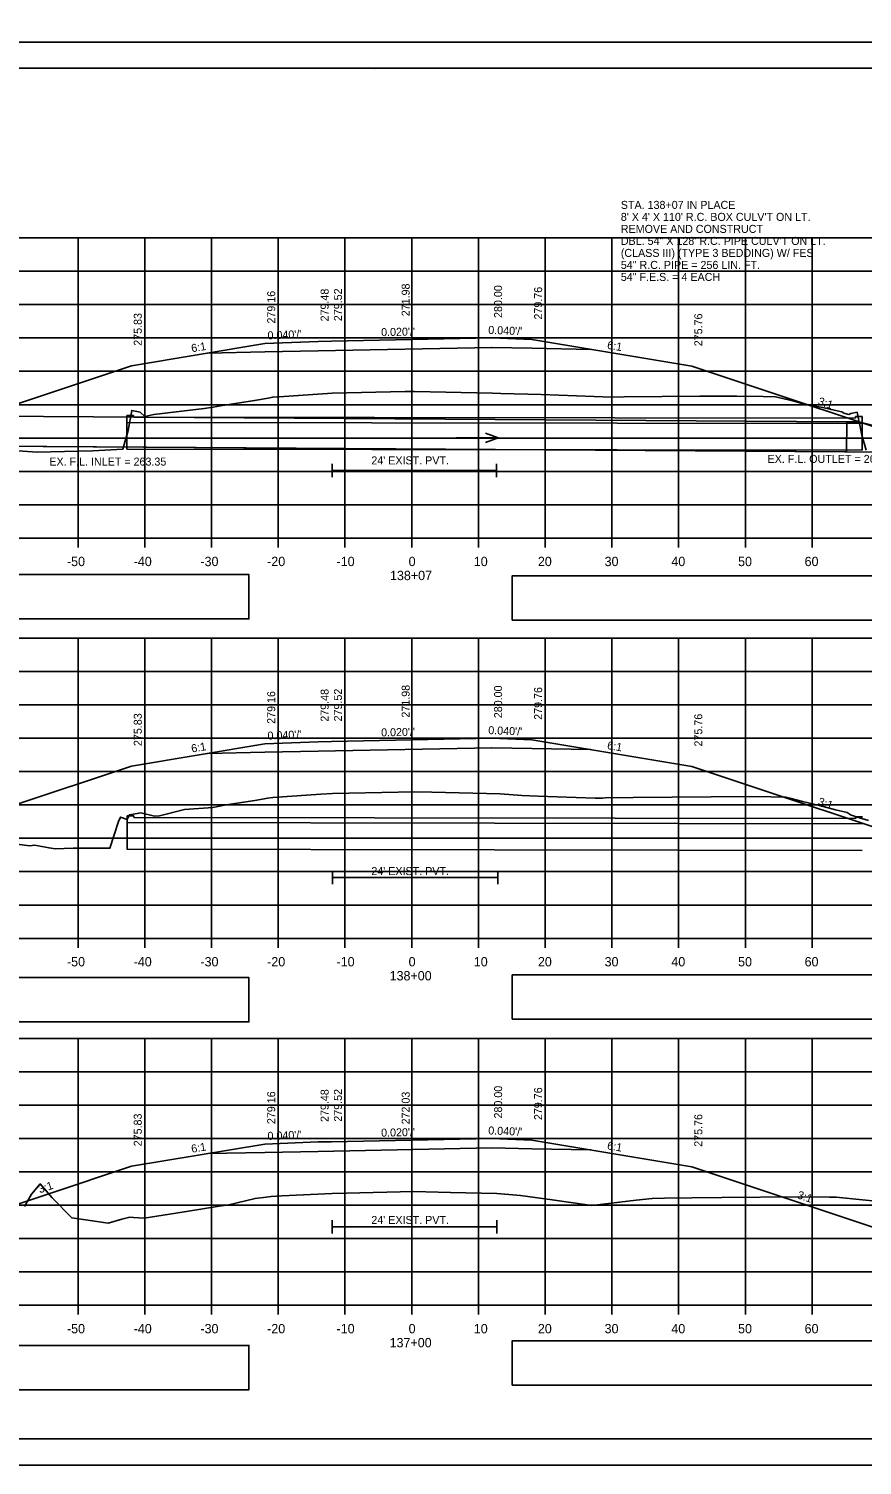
# Model space of a CAD drawing. Extents: x 285 to 4233, y -659 to 3710.
# Drawn here: x 481.9 to 606.8, y 2322.9 to 2538.2 of the extents above; entities that cross this region are included whole.
import ezdxf

# ---------------------------------------------------------------- set-up
doc = ezdxf.new("R2010")
doc.units = 0
for name, color, linetype in [('R_Alt Surface', 7, 'Continuous'), ('R_Axis', 7, 'Continuous'), ('R_Axis Annot', 7, 'Continuous'), ('R_Border', 7, 'Continuous'), ('R_Exist Surface', 7, 'Continuous'), ('R_Fin Surface', 7, 'Continuous'), ('R_Grid', 7, 'Continuous'), ('R_No Plot', 7, 'Continuous'), ('R_Proposed Const Limits', 7, 'Continuous'), ('R_Water', 7, 'Continuous'), ('R_Water Annot', 7, 'Continuous'), ('R_Xsect Elev', 7, 'Continuous'), ('R_Xsect Slope', 7, 'Continuous')]:
    doc.layers.add(name, color=color, linetype=linetype)

msp = doc.modelspace()

# ---------------------------------------------------------------- linework, layer by layer
at = {"layer": 'R_Alt Surface'}
for points in [[(508.71, 2489.6), (517.28, 2489.77), (525.28, 2489.93), (551.28, 2490.45), (551.28, 2490.45), (557.28, 2490.33), (566.12, 2490.16)], [(527.38, 2473.02), (527.38, 2471.02)], [(552, 2473.02), (552, 2471.02)], [(527.38, 2472.02), (552, 2472.02)], [(508.71, 2429.6), (517.28, 2429.77), (525.28, 2429.93), (551.28, 2430.45), (551.28, 2430.45), (557.28, 2430.33), (566.12, 2430.16)], [(527.39, 2411.99), (527.39, 2409.99)], [(552.21, 2411.99), (552.21, 2409.99)], [(527.39, 2410.99), (552.21, 2410.99)], [(508.71, 2369.6), (517.28, 2369.77), (525.28, 2369.93), (551.28, 2370.45), (551.28, 2370.45), (557.28, 2370.33), (566.12, 2370.16)], [(527.34, 2359.65), (527.34, 2357.65)], [(527.34, 2358.65), (552.03, 2358.65)], [(552.03, 2359.65), (552.03, 2357.65)]]:
    msp.add_lwpolyline(points, dxfattribs=at)
at = {"layer": 'R_Axis'}
for p, q in [((389.28, 2461.87), (689.28, 2461.87)), ((489.28, 2460.47), (489.28, 2461.87)), ((499.28, 2460.47), (499.28, 2461.87)), ((509.28, 2460.47), (509.28, 2461.87)), ((519.28, 2460.47), (519.28, 2461.87)), ((529.28, 2460.47), (529.28, 2461.87)), ((539.28, 2460.47), (539.28, 2461.87)), ((549.28, 2460.47), (549.28, 2461.87)), ((559.28, 2460.47), (559.28, 2461.87)), ((569.28, 2460.47), (569.28, 2461.87)), ((579.28, 2460.47), (579.28, 2461.87)), ((589.28, 2460.47), (589.28, 2461.87)), ((599.28, 2460.47), (599.28, 2461.87)), ((389.28, 2401.87), (689.28, 2401.87)), ((489.28, 2400.47), (489.28, 2401.87)), ((499.28, 2400.47), (499.28, 2401.87)), ((509.28, 2400.47), (509.28, 2401.87)), ((519.28, 2400.47), (519.28, 2401.87)), ((529.28, 2400.47), (529.28, 2401.87)), ((539.28, 2400.47), (539.28, 2401.87)), ((549.28, 2400.47), (549.28, 2401.87)), ((559.28, 2400.47), (559.28, 2401.87)), ((569.28, 2400.47), (569.28, 2401.87)), ((579.28, 2400.47), (579.28, 2401.87)), ((589.28, 2400.47), (589.28, 2401.87)), ((599.28, 2400.47), (599.28, 2401.87)), ((389.28, 2346.87), (689.28, 2346.87)), ((489.28, 2345.47), (489.28, 2346.87)), ((499.28, 2345.47), (499.28, 2346.87)), ((509.28, 2345.47), (509.28, 2346.87)), ((519.28, 2345.47), (519.28, 2346.87)), ((529.28, 2345.47), (529.28, 2346.87)), ((539.28, 2345.47), (539.28, 2346.87)), ((549.28, 2345.47), (549.28, 2346.87)), ((559.28, 2345.47), (559.28, 2346.87)), ((569.28, 2345.47), (569.28, 2346.87)), ((579.28, 2345.47), (579.28, 2346.87)), ((589.28, 2345.47), (589.28, 2346.87)), ((599.28, 2345.47), (599.28, 2346.87))]:
    msp.add_line(p, q, dxfattribs=at)
at = {"layer": 'R_Axis Annot'}
for points in [[(387.56, 2449.75), (514.89, 2449.75), (514.89, 2456.4), (387.56, 2456.4)], [(554.36, 2449.58), (694.72, 2449.58), (694.72, 2456.23), (554.36, 2456.23)], [(387.56, 2389.34), (514.89, 2389.34), (514.89, 2395.99), (387.56, 2395.99)], [(554.36, 2389.74), (694.72, 2389.74), (694.72, 2396.39), (554.36, 2396.39)], [(387.56, 2334.21), (514.89, 2334.21), (514.89, 2340.86), (387.56, 2340.86)], [(554.36, 2334.9), (694.72, 2334.9), (694.72, 2341.55), (554.36, 2341.55)]]:
    msp.add_lwpolyline(points, close=True, dxfattribs=at)
at = {"layer": 'R_Border'}
for p, q in [((381.28, 2532.33), (697.46, 2532.33)), ((533.8, 2532.07), (533.8, 2532.07)), ((533.8, 2532.07), (533.8, 2532.07)), ((697.46, 2326.87), (381.28, 2326.87))]:
    msp.add_line(p, q, dxfattribs=at)
at = {"layer": 'R_Exist Surface'}
for points in [[(478.87, 2475.06), (483.14, 2474.74), (487.24, 2474.86), (491.5, 2474.95), (495.98, 2475.2), (496.81, 2478.01), (497.34, 2481.01), (498.6, 2480.74), (499.3, 2480.09), (500.66, 2480.42), (508.18, 2481.29), (509.53, 2481.5), (510.62, 2481.68), (515.73, 2482.48), (517.76, 2482.86), (518.45, 2483), (519.41, 2483.07), (527.38, 2483.59), (538.3, 2483.83), (539.71, 2483.85), (551.38, 2483.58), (552.65, 2483.55), (558.69, 2483.38), (569.27, 2483), (571.12, 2483.04), (582.46, 2483.13), (588, 2483.16), (591.94, 2483.08), (593.78, 2483.05), (595.76, 2482.6), (596.55, 2482.38), (597.61, 2482.12), (598.84, 2481.82), (600.9, 2481.44), (602.14, 2481.14), (603.75, 2480.78), (604.06, 2480.59), (604.8, 2480.4), (605.09, 2480.54), (606.03, 2480.73), (606.76, 2477.3), (607.4, 2475.03)], [(480.1, 2415.97), (482.08, 2415.76), (482.75, 2415.82), (484.95, 2415.42), (485.85, 2415.3), (488.54, 2415.38), (494.06, 2415.37), (495.36, 2419.39), (495.65, 2420.06), (496.65, 2419.67), (496.98, 2420.39), (498.67, 2420.67), (500.74, 2420.17), (501.48, 2420.24), (505.24, 2421.18), (509.47, 2421.5), (511.47, 2421.87), (515.75, 2422.54), (517.7, 2422.9), (518.47, 2423.01), (525.65, 2423.48), (527.39, 2423.58), (537.26, 2423.8), (539.71, 2423.86), (542.28, 2423.79), (552.54, 2423.55), (555.79, 2423.3), (558.25, 2423.21), (566.78, 2422.87), (567.88, 2422.91), (568.28, 2422.92), (572.46, 2423), (584.14, 2423.09), (589.22, 2423.16), (593.09, 2423.09), (595.35, 2423.05), (595.96, 2422.91), (597.84, 2422.4), (600.37, 2421.77), (600.95, 2421.62), (602.77, 2421.12), (604.54, 2420.73), (605.16, 2420.34), (605.34, 2420.28), (605.9, 2420.1), (607.73, 2419.56)], [(481.26, 2361.7), (482.32, 2363.51), (483.61, 2365.05), (485.42, 2362.99), (488.35, 2359.97), (490.73, 2359.61), (493.82, 2359.18), (495.85, 2359.77), (497.05, 2360.08), (497.58, 2360.02), (499.21, 2359.91), (505.84, 2360.99), (510.42, 2361.71), (511.2, 2361.83), (511.9, 2361.92), (513.11, 2362.22), (515.8, 2362.9), (517.49, 2363.1), (518.2, 2363.17), (519.8, 2363.26), (527.34, 2363.65), (529.49, 2363.7), (539.53, 2363.91), (545.09, 2363.79), (552.03, 2363.64), (553.82, 2363.5), (555.61, 2363.35), (560.31, 2362.66), (566.26, 2361.81), (572.94, 2362.62), (575.31, 2362.87), (577.14, 2362.92), (581.27, 2362.98), (585.76, 2363.04), (597.3, 2363.15), (601.87, 2363.09), (602.88, 2363.07), (610.8, 2362.28)]]:
    msp.add_lwpolyline(points, dxfattribs=at)
at = {"layer": 'R_Fin Surface'}
for points in [[(461.44, 2475.75), (497.28, 2487.7), (517.28, 2491.03), (525.28, 2491.35), (527.28, 2491.39), (551.28, 2491.87), (557.28, 2491.63), (581.28, 2487.63), (620.1, 2474.69)], [(459.8, 2416.34), (461.5, 2415.77), (497.28, 2427.7), (517.28, 2431.03), (525.28, 2431.35), (527.28, 2431.39), (551.28, 2431.87), (557.28, 2431.63), (581.28, 2427.63), (620.1, 2414.69)], [(457.15, 2364.02), (471.7, 2359.17), (497.28, 2367.7), (517.28, 2371.03), (525.28, 2371.35), (527.28, 2371.39), (551.28, 2371.87), (557.28, 2371.63), (581.28, 2367.63), (613.92, 2356.75), (633.26, 2363.2)]]:
    msp.add_lwpolyline(points, dxfattribs=at)
at = {"layer": 'R_Grid'}
for p, q in [((389.28, 2506.87), (689.28, 2506.87)), ((489.28, 2461.87), (489.28, 2506.87)), ((499.28, 2461.87), (499.28, 2506.87)), ((509.28, 2461.87), (509.28, 2506.87)), ((519.28, 2461.87), (519.28, 2506.87)), ((529.28, 2461.87), (529.28, 2506.87)), ((539.28, 2461.87), (539.28, 2506.87)), ((549.28, 2461.87), (549.28, 2506.87)), ((559.28, 2461.87), (559.28, 2506.87)), ((569.28, 2461.87), (569.28, 2506.87)), ((579.28, 2461.87), (579.28, 2506.87)), ((589.28, 2461.87), (589.28, 2506.87)), ((599.28, 2461.87), (599.28, 2506.87)), ((389.28, 2501.87), (689.28, 2501.87)), ((389.28, 2496.87), (689.28, 2496.87)), ((389.28, 2491.87), (689.28, 2491.87)), ((389.28, 2486.87), (689.28, 2486.87)), ((389.28, 2481.87), (689.28, 2481.87)), ((389.28, 2476.87), (689.28, 2476.87)), ((389.28, 2471.87), (689.28, 2471.87)), ((389.28, 2466.87), (689.28, 2466.87)), ((389.28, 2461.87), (689.28, 2461.87)), ((389.28, 2446.87), (689.28, 2446.87)), ((489.28, 2401.87), (489.28, 2446.87)), ((499.28, 2401.87), (499.28, 2446.87)), ((509.28, 2401.87), (509.28, 2446.87)), ((519.28, 2401.87), (519.28, 2446.87)), ((529.28, 2401.87), (529.28, 2446.87)), ((539.28, 2401.87), (539.28, 2446.87)), ((549.28, 2401.87), (549.28, 2446.87)), ((559.28, 2401.87), (559.28, 2446.87)), ((569.28, 2401.87), (569.28, 2446.87)), ((579.28, 2401.87), (579.28, 2446.87)), ((589.28, 2401.87), (589.28, 2446.87)), ((599.28, 2401.87), (599.28, 2446.87)), ((389.28, 2441.87), (689.28, 2441.87)), ((389.28, 2436.87), (689.28, 2436.87)), ((389.28, 2431.87), (689.28, 2431.87)), ((389.28, 2426.87), (689.28, 2426.87)), ((389.28, 2421.87), (689.28, 2421.87)), ((389.28, 2416.87), (689.28, 2416.87)), ((389.28, 2411.87), (689.28, 2411.87)), ((389.28, 2406.87), (689.28, 2406.87)), ((389.28, 2401.87), (689.28, 2401.87)), ((389.28, 2386.87), (689.28, 2386.87)), ((489.28, 2346.87), (489.28, 2386.87)), ((499.28, 2346.87), (499.28, 2386.87)), ((509.28, 2346.87), (509.28, 2386.87)), ((519.28, 2346.87), (519.28, 2386.87)), ((529.28, 2346.87), (529.28, 2386.87)), ((539.28, 2346.87), (539.28, 2386.87)), ((549.28, 2346.87), (549.28, 2386.87)), ((559.28, 2346.87), (559.28, 2386.87)), ((569.28, 2346.87), (569.28, 2386.87)), ((579.28, 2346.87), (579.28, 2386.87)), ((589.28, 2346.87), (589.28, 2386.87)), ((599.28, 2346.87), (599.28, 2386.87)), ((389.28, 2381.87), (689.28, 2381.87)), ((389.28, 2376.87), (689.28, 2376.87)), ((389.28, 2371.87), (689.28, 2371.87)), ((389.28, 2366.87), (689.28, 2366.87)), ((389.28, 2361.87), (689.28, 2361.87)), ((389.28, 2356.87), (689.28, 2356.87)), ((389.28, 2351.87), (689.28, 2351.87)), ((389.28, 2346.87), (689.28, 2346.87))]:
    msp.add_line(p, q, dxfattribs=at)
at = {"layer": 'R_No Plot'}
for p, q in [((368.88, 2536.23), (702.21, 2536.23)), ((368.88, 2536.23), (702.21, 2536.23)), ((368.88, 2322.89), (702.21, 2322.89))]:
    msp.add_line(p, q, dxfattribs=at)
for points in [[(368.87, 2749.56), (702.21, 2749.56), (702.21, 2536.23), (368.87, 2536.23)], [(368.87, 2536.23), (702.21, 2536.23), (702.21, 2322.89), (368.87, 2322.89)], [(615.2, 2532.33), (634.82, 2532.33), (634.82, 2522.45), (650.93, 2522.45), (674.13, 2522.45), (674.25, 2494.29), (697.46, 2494.29), (697.46, 2326.87), (381.28, 2326.87), (381.28, 2532.33)]]:
    msp.add_lwpolyline(points, close=True, dxfattribs=at)
at = {"layer": 'R_Proposed Const Limits'}
for points in [[(551.28, 2491.87), (551.28, 2491.87), (551.28, 2491.87)], [(527.28, 2491.39), (527.28, 2491.39), (527.28, 2491.39)]]:
    msp.add_lwpolyline(points, close=True, dxfattribs=at)
for points in [[(527.28, 2431.39), (527.28, 2431.39), (527.28, 2431.39)], [(527.28, 2371.39), (527.28, 2371.39), (527.28, 2371.39)], [(551.28, 2371.87), (551.28, 2371.87), (551.28, 2371.87)]]:
    msp.add_lwpolyline(points, dxfattribs=at)
at = {"layer": 'R_Water'}
for p, q in [((497.61, 2480.26), (496.61, 2480.26)), ((496.61, 2480.26), (496.61, 2475.22)), ((496.61, 2479.22), (606.79, 2479.06)), ((497.61, 2480.26), (497.62, 2480.01)), ((497.62, 2480.01), (605.78, 2479.85)), ((605.78, 2480.1), (605.78, 2479.85)), ((605.78, 2480.1), (606.78, 2480.1)), ((606.78, 2480.1), (606.78, 2475.07)), ((461.44, 2475.75), (620.09, 2474.7)), ((496.61, 2475.22), (606.79, 2475.06)), ((496.61, 2419.22), (606.79, 2419.06)), ((497.63, 2420.26), (496.63, 2420.26)), ((496.63, 2420.26), (496.63, 2415.22)), ((497.63, 2420.26), (497.63, 2420.01)), ((497.63, 2420.01), (605.82, 2419.85)), ((605.82, 2420.1), (605.82, 2419.85)), ((605.82, 2420.1), (606.82, 2420.1)), ((606.39, 2419.26), (606.39, 2419.01)), ((496.61, 2415.22), (606.79, 2415.06))]:
    msp.add_line(p, q, dxfattribs=at)
for points in [[(476.48, 2475.65), (604.45, 2474.8), (604.48, 2479.3), (476.51, 2480.15)], [(604.48, 2479.3), (604.45, 2474.8), (612.78, 2474.74), (612.8, 2477.62), (606.31, 2479.29)]]:
    msp.add_lwpolyline(points, close=True, dxfattribs=at)
at = {"layer": 'R_Water Annot'}
for p, q in [((545.96, 2476.92), (552.25, 2476.92)), ((552.25, 2476.92), (550.32, 2477.62)), ((552.25, 2476.92), (550.32, 2476.22))]:
    msp.add_line(p, q, dxfattribs=at)
at = {"layer": 'R_Xsect Elev'}
for p, q in [((539.28, 2483.85), (539.28, 2500.09)), ((539.28, 2423.85), (539.28, 2439.96)), ((539.28, 2363.9), (539.28, 2379.91))]:
    msp.add_line(p, q, dxfattribs=at)

# ---------------------------------------------------------------- texts
at = {"layer": 'R_Axis Annot'}
for s, p in [('-50', (487.62, 2457.67)), ('-40', (497.62, 2457.67)), ('-30', (507.62, 2457.67)), ('-20', (517.62, 2457.67)), ('-10', (528.02, 2457.67)), ('0', (538.82, 2457.67)), ('10', (548.59, 2457.67)), ('20', (558.19, 2457.67)), ('30', (568.19, 2457.67)), ('40', (578.19, 2457.67)), ('50', (588.19, 2457.67)), ('60', (598.16, 2457.67)), ('138+07', (536.03, 2455.57)), ('-50', (487.62, 2397.67)), ('-40', (497.62, 2397.67)), ('-30', (507.62, 2397.67)), ('-20', (517.62, 2397.67)), ('-10', (528.02, 2397.67)), ('0', (538.82, 2397.67)), ('10', (548.59, 2397.67)), ('20', (558.19, 2397.67)), ('30', (568.19, 2397.67)), ('40', (578.19, 2397.67)), ('50', (588.19, 2397.67)), ('60', (598.16, 2397.67)), ('138+00', (535.97, 2395.57)), ('-50', (487.62, 2342.67)), ('-40', (497.62, 2342.67)), ('-30', (507.62, 2342.67)), ('-20', (517.62, 2342.67)), ('-10', (528.02, 2342.67)), ('0', (538.82, 2342.67)), ('10', (548.59, 2342.67)), ('20', (558.19, 2342.67)), ('30', (568.19, 2342.67)), ('40', (578.19, 2342.67)), ('50', (588.19, 2342.67)), ('60', (598.16, 2342.67)), ('137+00', (535.97, 2340.57))]:
    msp.add_text(s, height=1.4, dxfattribs=at).set_placement(p)
at = {"layer": 'R_Water'}
for p in [(533.23, 2472.92), (533.23, 2411.36), (533.23, 2359.06)]:
    msp.add_text("24' EXIST. PVT.", height=1.2, dxfattribs=at).set_placement(p)
at = {"layer": 'R_Water Annot'}
for s, p in [('STA. 138+07 IN PLACE', (570.62, 2511.22)), ("8' X 4' X 110' R.C. BOX CULV'T ON LT.", (570.62, 2509.42)), ('REMOVE AND CONSTRUCT', (570.62, 2507.62)), ('DBL. 54" X 128\' R.C. PIPE CULV\'T ON LT.', (570.62, 2505.82)), ('(CLASS III) (TYPE 3 BEDDING) W/ FES', (570.62, 2504.02)), ('54" R.C. PIPE = 256 LIN. FT.', (570.62, 2502.22)), ('54" F.E.S. = 4 EACH', (570.62, 2500.42)), ('EX. F.L. OUTLET = 263.19', (592.61, 2473.14)), ('EX. F.L. INLET = 263.35', (484.98, 2472.74))]:
    msp.add_text(s, height=1.2, dxfattribs=at).set_placement(p)
at = {"layer": 'R_Xsect Elev'}
for s, p in [('279.16', (518.83, 2494.03)), ('279.48', (526.83, 2494.35)), ('279.52', (528.83, 2494.39)), ('271.98', (538.98, 2495.12)), ('280.00', (552.83, 2494.87)), ('279.76', (558.83, 2494.63)), ('275.83', (498.83, 2490.7)), ('275.76', (582.83, 2490.63)), ('271.98', (538.98, 2434.96)), ('279.16', (518.83, 2434.03)), ('279.48', (526.83, 2434.35)), ('279.52', (528.83, 2434.39)), ('280.00', (552.83, 2434.87)), ('279.76', (558.83, 2434.63)), ('275.83', (498.83, 2430.7)), ('275.76', (582.83, 2430.63)), ('280.00', (552.83, 2374.87)), ('279.16', (518.83, 2374.03)), ('279.48', (526.83, 2374.35)), ('279.52', (528.83, 2374.39)), ('272.03', (538.98, 2373.98)), ('279.76', (558.83, 2374.63)), ('275.83', (498.83, 2370.7)), ('275.76', (582.83, 2370.63))]:
    msp.add_text(s, height=1.2, rotation=90, dxfattribs=at).set_placement(p)
at = {"layer": 'R_Xsect Slope'}
for s, rotation, p in [("0.040'/'", 357.7094, (550.74, 2492.49)), ("0.040'/'", 2.2906, (517.7, 2491.65)), ("0.020'/'", 1.1458, (534.71, 2492.14)), ('6:1', 9.4623, (506.35, 2489.72)), ('6:1', 350.5377, (568.51, 2490.26)), ('3:1', 341.5651, (600.06, 2481.9)), ("0.020'/'", 1.1458, (534.71, 2432.14)), ("0.040'/'", 357.7094, (550.74, 2432.49)), ('6:1', 9.4623, (506.35, 2429.72)), ("0.040'/'", 2.2906, (517.7, 2431.65)), ('6:1', 350.5377, (568.51, 2430.26)), ('3:1', 341.5651, (600.06, 2421.9)), ("0.040'/'", 2.2906, (517.7, 2371.65)), ("0.020'/'", 1.1458, (534.71, 2372.14)), ("0.040'/'", 357.7094, (550.74, 2372.49)), ('6:1', 9.4623, (506.35, 2369.72)), ('6:1', 350.5377, (568.51, 2370.26)), ('3:1', 18.4349, (483.54, 2363.65)), ('3:1', 341.5651, (596.97, 2362.93))]:
    msp.add_text(s, height=1.2, rotation=rotation, dxfattribs=at).set_placement(p)

doc.saveas('drawing.dxf')
